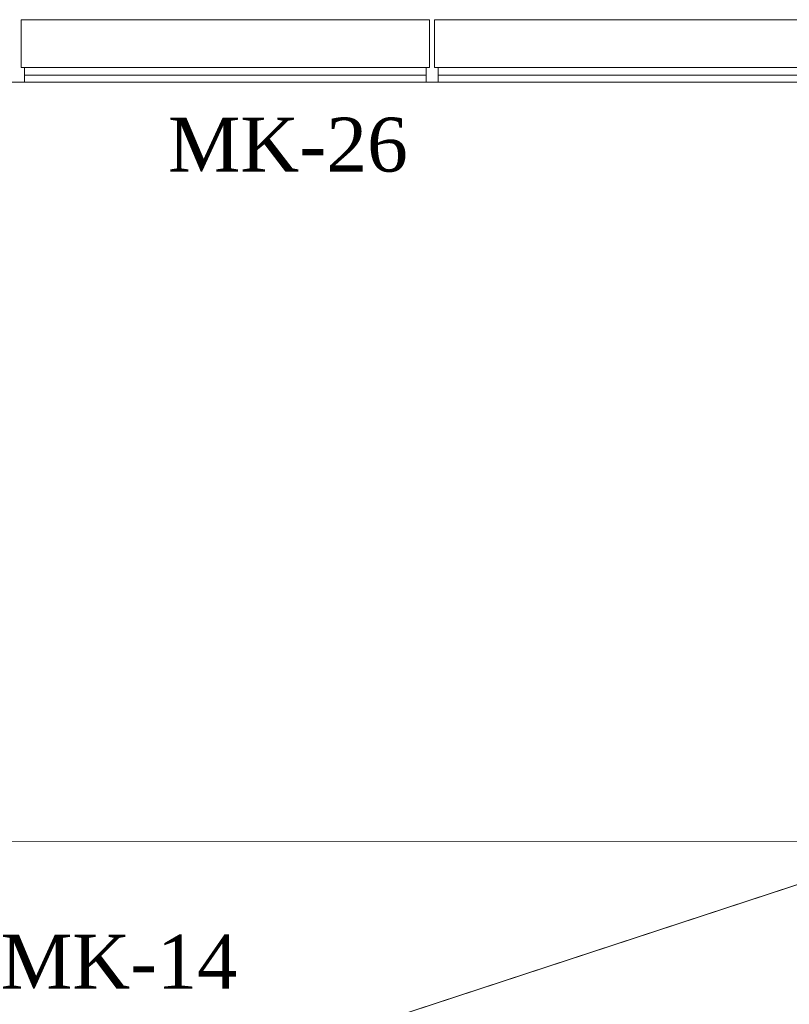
# Model space of a CAD drawing. Extents: x 3940905 to 4145695, y 925352 to 1109797.
# Tile 368 of 656: x 3984327 to 3985211, y 1100284 to 1101413. Entities that reach past the tile are written whole.
import ezdxf

# ---------------------------------------------------------------- set-up
doc = ezdxf.new("R2010")
doc.units = 0
doc.header["$LTSCALE"] = 750
doc.header["$MEASUREMENT"] = 0
doc.linetypes.add('DASHED', pattern=[0.75, 0.5, -0.25])
doc.layers.add('CKD Equipments', color=252, linetype='CONTINUOUS', lineweight=0)
doc.layers.add('CKD-Hood', color=1, linetype='CONTINUOUS')
doc.layers.add('PDF_A - TEXT', color=7, linetype='CONTINUOUS')
doc.styles.add('CKD_Dimension Text', font='BOOKOS.TTF')

msp = doc.modelspace()

# ---------------------------------------------------------------- linework, layer by layer
at = {"layer": 'CKD Equipments', "color": 8, "true_color": 0x808080}
for p, q in [((3984797.5, 1101413.3), (3984328.4, 1101413.3)), ((3984328.4, 1101413.3), (3984328.4, 1101358.4)), ((3984797.5, 1101358.4), (3984797.5, 1101413.3)), ((3985271.7, 1101413.3), (3984803.1, 1101413.3)), ((3984803.1, 1101413.3), (3984803.1, 1101358.4)), ((3984328.4, 1101358.4), (3984797.5, 1101358.4)), ((3984332.5, 1101341.6), (3984332.5, 1101358.4)), ((3984793.5, 1101341.6), (3984793.5, 1101358.4)), ((3984803.1, 1101358.4), (3985271.7, 1101358.4)), ((3984807.2, 1101341.6), (3984807.2, 1101358.4)), ((3984332.5, 1101349.7), (3984793.5, 1101349.7)), ((3984807.2, 1101349.7), (3985267.7, 1101349.7)), ((3984332.5, 1101341.6), (3984793.5, 1101341.6)), ((3984807.2, 1101341.6), (3985267.7, 1101341.6))]:
    msp.add_line(p, q, dxfattribs=at)
at = {"layer": 'CKD Equipments', "color": 252, "true_color": 0x989898}
msp.add_line((3985640.6, 1101341.6), (3983840.4, 1101341.6), dxfattribs=at)
at = {"layer": 'CKD-Hood', "linetype": 'DASHED', "const_width": 1}
msp.add_lwpolyline([(3982169.9, 1100470.1), (3985369.9, 1100470.1), (3985369.9, 1099420.1), (3982169.9, 1099420.1), (3982169.9, 1100470.1), (3985369.9, 1099420.1), (3982169.9, 1099420.1), (3985369.9, 1100470.1)], dxfattribs=at)

# ---------------------------------------------------------------- texts
at = {"layer": 'PDF_A - TEXT', "width": 1204.096, "attachment_point": 1, "style": 'CKD_Dimension Text'}
for s, insert, char_height in [('MK-26', (3984497, 1101301), 61.96), ('\\pxqc;MK-14', (3983837, 1100363.4), 61.963)]:
    msp.add_mtext(s, dxfattribs=dict(at, insert=insert, char_height=char_height))

doc.saveas('drawing.dxf')
